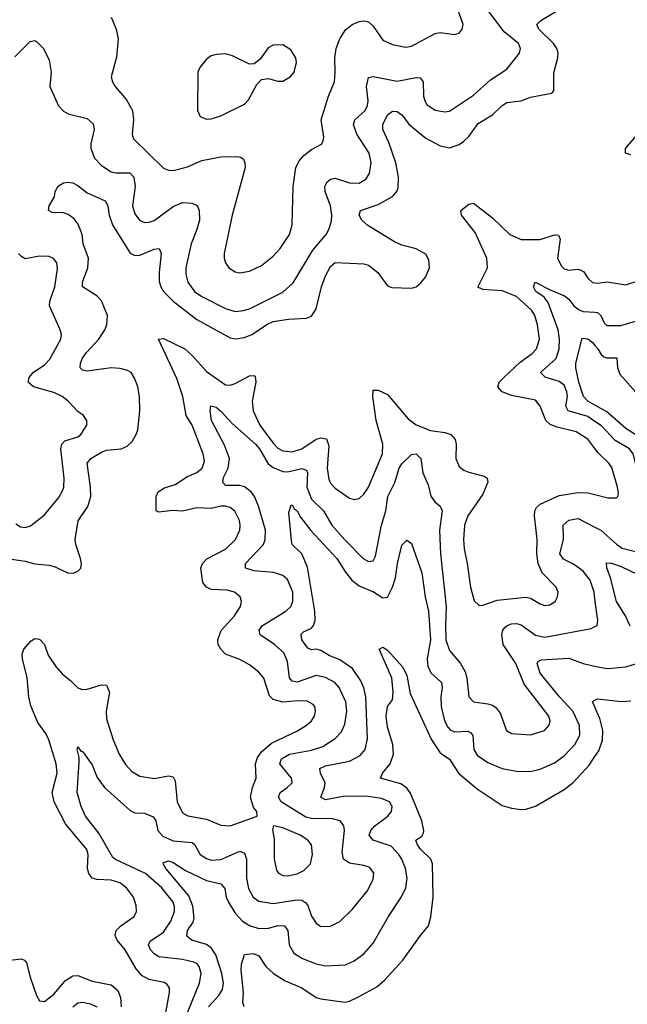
# Model space of a CAD drawing. Header units: inches. Extents: x 1843162 to 1959474, y 907081 to 1016326.
# Tile 470 of 656: x 1917586 to 1920136, y 973121 to 977250. Entities that reach past the tile are written whole.
import ezdxf

# ---------------------------------------------------------------- set-up
doc = ezdxf.new("R2010")
doc.units = ezdxf.units.IN
doc.header["$MEASUREMENT"] = 0
doc.layers.add('B9917', color=7, linetype='Continuous')
doc.layers.add('B9927', color=7, linetype='Continuous')

msp = doc.modelspace()

# ---------------------------------------------------------------- linework, layer by layer
at = {"layer": 'B9917', "color": 5}
for points, elevation in [([(1917970, 977261), (1917990.5, 977210), (1917999.1, 977170), (1917993, 977093), (1917970.3, 977010), (1917976, 976990), (1917986.9, 976970), (1918033.8, 976913.8), (1918059, 976870), (1918064.4, 976830), (1918058.4, 976770), (1918063.2, 976750), (1918190, 976627.6), (1918210, 976618.5), (1918230, 976618.2), (1918290, 976633.1), (1918350, 976659.2), (1918430, 976674.6), (1918497, 976677), (1918513.7, 976673.7), (1918524.9, 976664.9), (1918531.6, 976650), (1918532.6, 976630), (1918477.1, 976430), (1918444.4, 976270), (1918444.6, 976250), (1918450.4, 976230), (1918464.4, 976210), (1918490, 976192.2), (1918510, 976189.1), (1918550, 976195.8), (1918600.4, 976219.7), (1918650, 976258.9), (1918678.7, 976290), (1918717.8, 976350), (1918729.8, 976390), (1918733.3, 976550), (1918745.3, 976630), (1918760.6, 976659.4), (1918779.1, 976680.9), (1918810, 976705.3), (1918852, 976728), (1918859.8, 976740.3), (1918862.4, 976757.6), (1918851.4, 976830), (1918881.3, 976930), (1918906.6, 976990), (1918910.5, 977029.5), (1918908.7, 977090), (1918913.9, 977130), (1918929.5, 977170.5), (1918952.9, 977207.1), (1918981, 977230), (1919010, 977243.2), (1919030, 977245.8), (1919050, 977240.7), (1919070, 977223.1), (1919110, 977163.8), (1919150, 977145.7), (1919205, 977135), (1919230, 977138.6), (1919330, 977191.8), (1919350, 977196.5), (1919410, 977188.7), (1919430, 977193.4), (1919442.9, 977210), (1919446.3, 977230), (1919377.4, 977430)], 560), ([(1917533.4, 974990), (1917610, 974979.6), (1917650, 974968.8), (1917710, 974962.8), (1917735.8, 974955.8), (1917790, 974929.2), (1917813.2, 974930), (1917830, 974937.6), (1917842.4, 974950), (1917845.4, 974970), (1917842, 974990), (1917821.8, 975050), (1917819.8, 975070), (1917832, 975148), (1917871.7, 975208.3), (1917884.2, 975250), (1917883.7, 975290), (1917869.5, 975390.5), (1917884.8, 975410), (1917930, 975437.1), (1917950, 975445.6), (1918012, 975450), (1918037.9, 975462.1), (1918058.3, 975481.7), (1918075.4, 975510), (1918081.8, 975530), (1918090.6, 975610), (1918089.2, 975670), (1918082.1, 975710), (1918070, 975743.5), (1918054.2, 975770), (1918039.1, 975779.1), (1918007.6, 975787.6), (1917970, 975790.8), (1917870, 975776), (1917850, 975780.4), (1917840.4, 975790), (1917841.4, 975810), (1917850, 975830.2), (1917866.1, 975853.9), (1917918.1, 975910), (1917943.4, 975950), (1917951.6, 975970), (1917954.3, 976010), (1917930, 976070.6), (1917910, 976091.6), (1917849.8, 976130), (1917849.9, 976150), (1917872.5, 976210), (1917875.1, 976250), (1917853.1, 976310), (1917848.9, 976350), (1917832.3, 976392.3), (1917814.9, 976414.9), (1917790, 976433.4), (1917770, 976439.6), (1917722, 976442), (1917706.9, 976450), (1917709.8, 976470), (1917732.7, 976507.3), (1917735.8, 976530), (1917747.9, 976552.1), (1917770, 976565.7), (1917790, 976568.7), (1917810, 976565.5), (1917830, 976555.5), (1917870, 976524.4), (1917945.2, 976490), (1917956.8, 976470), (1917961.4, 976430), (1917975.1, 976390), (1918050, 976271.1), (1918070, 976261.3), (1918090, 976263), (1918150, 976287.7), (1918171.6, 976290), (1918180.2, 976270), (1918171.2, 976190), (1918172.2, 976152.2), (1918178.4, 976130), (1918190.1, 976110), (1918230.1, 976070), (1918330, 975993.5), (1918470, 975916.2), (1918491.9, 975911.9), (1918530, 975916.8), (1918559.8, 975930), (1918626.1, 975973.9), (1918650, 975984.4), (1918714.3, 975994.3), (1918790, 975998.6), (1918810, 976006.3), (1918830, 976038), (1918852.7, 976130), (1918870, 976176.5), (1918890, 976215.6), (1918910, 976232.5), (1919030, 976226.2), (1919050, 976220.2), (1919089.1, 976190), (1919130, 976134.4), (1919147.6, 976127.6), (1919230, 976124.2), (1919250, 976130.3), (1919270, 976146), (1919288.4, 976170), (1919305.6, 976210), (1919303.5, 976243.5), (1919290, 976266.3), (1919250, 976289), (1919190, 976305), (1919158.8, 976318.8), (1919047.1, 976387.1), (1919021.6, 976410), (1919010.6, 976430), (1919015.6, 976450), (1919090, 976474.6), (1919150, 976508.7), (1919168.3, 976530), (1919174.5, 976545.5), (1919176.1, 976590), (1919164, 976650), (1919134.5, 976734.5), (1919109.2, 976790), (1919109.3, 976810), (1919130, 976851.8), (1919150, 976865.9), (1919170, 976865.5), (1919190, 976851.1), (1919220.1, 976810), (1919290, 976753.6), (1919350, 976720.7), (1919390, 976712.9), (1919430, 976726.6), (1919450, 976741.3), (1919470, 976760.6), (1919510, 976815.1), (1919570, 976851.5), (1919610, 976890.1), (1919630, 976903), (1919689.9, 976910.1), (1919730, 976924.8), (1919818.6, 976941.4), (1919827.8, 976952.2), (1919827.7, 977027.7), (1919844.3, 977090), (1919845.3, 977110), (1919839.6, 977130), (1919825.8, 977150), (1919764, 977210), (1919756.1, 977230), (1919773.2, 977246.8), (1919850, 977293.2)], 520), ([(1917565.6, 977094.4), (1917630, 977158.7), (1917650, 977163.1), (1917658, 977158), (1917686.4, 977130), (1917710, 977081), (1917718, 977030), (1917713.4, 976970), (1917749.1, 976889.1), (1917770, 976867.1), (1917790, 976855.2), (1917870, 976836.1), (1917894, 976814), (1917898.3, 976790), (1917885.3, 976730), (1917885.4, 976710), (1917900.7, 976670), (1917930, 976638.9), (1917970, 976611.8), (1917990, 976607.5), (1918048, 976608), (1918064.8, 976590), (1918070.6, 976550), (1918060.1, 976470), (1918070, 976435.8), (1918089.1, 976410), (1918110, 976399.7), (1918130, 976400.9), (1918150, 976408.1), (1918230, 976467.1), (1918270, 976484), (1918310, 976481.2), (1918330.9, 976470.9), (1918339.3, 976450), (1918340.5, 976410), (1918330.1, 976370), (1918305.2, 976310), (1918283.1, 976210), (1918283.7, 976183.7), (1918291.5, 976150), (1918320.2, 976110), (1918350.2, 976090), (1918450, 976038.5), (1918490, 976026.5), (1918526, 976030), (1918550, 976037.6), (1918690, 976107.1), (1918733.3, 976146.7), (1918816.1, 976283.9), (1918872, 976350), (1918883.9, 976370), (1918894.4, 976405.6), (1918895.9, 976430), (1918889.9, 976470), (1918868, 976530), (1918867, 976550), (1918876, 976570), (1918890, 976581.2), (1918910, 976585.6), (1918970, 976565.6), (1919010, 976565), (1919038.5, 976581.5), (1919054.3, 976605.7), (1919060.5, 976650), (1919052.8, 976690), (1919000.4, 976770), (1918986.7, 976810), (1918992.5, 976830), (1919035.2, 976870), (1919046.1, 976890), (1919048.7, 976910), (1919041.8, 976970), (1919050, 977007.7), (1919070, 977012.4), (1919170, 976991.8), (1919250, 977007.5), (1919266.6, 977006.6), (1919278.6, 976990), (1919280.8, 976930), (1919285.5, 976910), (1919295, 976895), (1919330, 976871.1), (1919370, 976863.8), (1919390, 976867.2), (1919490, 976934), (1919562.2, 976997.8), (1919630, 977042.4), (1919683.5, 977110), (1919687.8, 977130), (1919679.3, 977150), (1919618.8, 977198.8), (1919550.6, 977290)], 540), ([(1920000, 975451.8), (1919970, 975490.5), (1919921.6, 975521.6), (1919841.1, 975541.1), (1919812.5, 975552.5), (1919793.3, 975570), (1919769.9, 975629.9), (1919750, 975655.3), (1919650, 975674.5), (1919611.1, 975690), (1919592.4, 975710), (1919598, 975730), (1919617.7, 975750), (1919686, 975814), (1919736.8, 975850), (1919754.4, 975870), (1919766.7, 975910), (1919759.3, 975970), (1919747, 976010), (1919734.9, 976030), (1919670, 976088.9), (1919610, 976113.5), (1919530, 976118.7), (1919508.7, 976128.7), (1919549.4, 976210), (1919546.4, 976250), (1919497.7, 976357.6), (1919439.8, 976430), (1919437.6, 976450), (1919470, 976476.1), (1919490, 976480.2), (1919570, 976419.6), (1919643.3, 976350), (1919690, 976328.9), (1919770, 976328.6), (1919830, 976348.6), (1919847.1, 976347.1), (1919854.2, 976330), (1919842.8, 976250), (1919857.9, 976217.9), (1919870, 976204.8), (1919890, 976199.5), (1919930, 976204.5), (1919940.4, 976200.4), (1919952.5, 976192.5), (1919970, 976165.8), (1919990, 976147.7), (1920000, 976146.6)], 480), ([(1917570, 975135.5), (1917590, 975122.9), (1917610, 975120.7), (1917632, 975128), (1917690, 975174), (1917750, 975246.5), (1917765.6, 975274.4), (1917771.2, 975290), (1917773, 975327), (1917759.6, 975450), (1917763.7, 975470), (1917775.5, 975484.5), (1917830, 975500.9), (1917842.4, 975510), (1917867.9, 975550), (1917868.7, 975570), (1917854, 975590), (1917830, 975606.8), (1917790.3, 975650.3), (1917764.4, 975670), (1917730, 975687), (1917644.2, 975710), (1917621.4, 975730), (1917625.8, 975750), (1917643.4, 975770), (1917690, 975802.6), (1917713.1, 975826.9), (1917758.5, 975910), (1917762, 975930), (1917756, 975950), (1917711.2, 976050), (1917712.5, 976070), (1917734.1, 976130), (1917744.9, 976204.9), (1917741.5, 976230), (1917728.1, 976248.1), (1917710, 976257.2), (1917670, 976258.4), (1917610, 976247.9), (1917595.3, 976255.3), (1917581.5, 976270)], 540), ([(1920000, 975565.3), (1919970, 975585.7), (1919887.8, 975610), (1919878.2, 975630), (1919884.1, 975670), (1919882.3, 975690), (1919870, 975717.6), (1919850, 975732.8), (1919791.5, 975751.5), (1919770.8, 975770), (1919837.3, 975830), (1919850.2, 975869.8), (1919851.6, 975910), (1919845.1, 975950), (1919803.8, 976063.8), (1919786.6, 976086.6), (1919752.3, 976110), (1919741.4, 976130), (1919748.7, 976150), (1919815.3, 976115.3), (1919872.5, 976092.5), (1919890, 976078), (1919910.9, 976050), (1919932.9, 976032.9), (1919950, 976026.9), (1920000, 976023.1)], 460), ([(1918192.6, 973047.4), (1918214.9, 973170), (1918214.2, 973190), (1918204.6, 973204.6), (1918192.6, 973212.6), (1918130, 973224.5), (1918100, 973240), (1918074.5, 973270), (1918029.2, 973350), (1917995.6, 973390), (1917986.6, 973410), (1917990.6, 973430), (1918010, 973450.1), (1918067.3, 973490), (1918076.8, 973510), (1918075.7, 973535.7), (1918064.2, 973570), (1918034, 973610), (1918006, 973630), (1917970, 973641.1), (1917910, 973644.3), (1917889.8, 973650), (1917876.2, 973670), (1917870.4, 973690), (1917874.1, 973750), (1917867.5, 973770), (1917777.9, 973877.9), (1917731, 973970), (1917722.5, 974010), (1917743.6, 974090), (1917739.7, 974130), (1917709.1, 974230), (1917696.1, 974256.1), (1917662.4, 974302.4), (1917633.1, 974373.1), (1917624.5, 974410), (1917617.3, 974490), (1917597.7, 974570), (1917596.4, 974590), (1917604, 974610), (1917634.5, 974645.5), (1917650, 974655.3), (1917670, 974652.2), (1917690, 974630.3), (1917705.8, 974585.8), (1917737.6, 974537.6), (1917765.6, 974505.6), (1917799.4, 974479.4), (1917830, 974447.7), (1917850, 974441.7), (1917870, 974443.2), (1917930, 974460.2), (1917950, 974459.5), (1917962.9, 974430), (1917949.4, 974350), (1917950, 974318.8), (1917979.1, 974230), (1918004.2, 974170), (1918030, 974126.3), (1918057.1, 974097.1), (1918090, 974077.5), (1918150, 974067.5), (1918210, 974078.6), (1918230, 974074.4), (1918238.3, 974058.3), (1918247.5, 973970), (1918270, 973924.5), (1918291.3, 973911.3), (1918370, 973897.2), (1918430, 973872.9), (1918470, 973870.2), (1918582, 973910), (1918581.3, 973930), (1918566.6, 973946.6), (1918555.2, 973990), (1918562.4, 974030), (1918578.5, 974070), (1918575.7, 974130), (1918583.5, 974156.5), (1918600.5, 974179.5), (1918643.4, 974216.6), (1918752.4, 974267.6), (1918790, 974292), (1918810.8, 974310), (1918823.5, 974330), (1918828, 974350), (1918824.5, 974370), (1918818, 974378), (1918792.5, 974392.5), (1918754, 974394), (1918690, 974387.6), (1918650, 974398.8), (1918634.6, 974414.6), (1918610, 974488.2), (1918590, 974513.3), (1918550, 974544.2), (1918510, 974567.8), (1918450, 974588.9), (1918429.9, 974609.9), (1918419.5, 974630), (1918417.3, 974650), (1918431.3, 974688.7), (1918488.1, 974750), (1918513.1, 974790), (1918517.3, 974810), (1918511.1, 974830), (1918487.6, 974850), (1918457.2, 974857.2), (1918390, 974861.1), (1918370.6, 974870.6), (1918354.2, 974890), (1918346.9, 974950), (1918354, 974970), (1918371.3, 974988.7), (1918449.9, 975030.1), (1918491.4, 975070), (1918509.8, 975110), (1918511.1, 975130), (1918509.1, 975150), (1918489, 975189), (1918470, 975204.3), (1918449.9, 975209.9), (1918430, 975209.9), (1918390, 975200.4), (1918330, 975203.3), (1918270, 975189.6), (1918228, 975192), (1918170, 975184.7), (1918158.9, 975190), (1918159.4, 975250), (1918167.8, 975270), (1918193.5, 975286.5), (1918238.6, 975301.4), (1918290, 975333.9), (1918330, 975350.8), (1918351.7, 975370), (1918361.3, 975398.7), (1918355.8, 975430), (1918310.3, 975550), (1918285.2, 975590), (1918271.2, 975670), (1918245, 975745), (1918169.2, 975910.8), (1918190, 975913.4), (1918278.7, 975870), (1918310, 975842.5), (1918370, 975774.6), (1918450, 975719.6), (1918470, 975717.8), (1918490, 975725.1), (1918550, 975756.3), (1918570, 975757.8), (1918574.4, 975754.4), (1918577.1, 975730), (1918561.6, 975650), (1918565.8, 975610), (1918594.2, 975550), (1918650, 975473.9), (1918670, 975453.1), (1918690, 975441.7), (1918730, 975437.9), (1918770, 975450.6), (1918830, 975491), (1918850, 975496.4), (1918873.1, 975493.1), (1918883.2, 975463.2), (1918876.6, 975370), (1918882.7, 975322.7), (1918890, 975306.9), (1918910, 975285), (1918970, 975243.2), (1918990, 975238), (1919010, 975242.7), (1919030, 975260.8), (1919050, 975290.3), (1919109.1, 975430), (1919110.5, 975470), (1919082.1, 975570), (1919067.6, 975670), (1919070, 975696), (1919090, 975697.1), (1919130, 975678), (1919216.3, 975576.3), (1919250, 975550.7), (1919310, 975527), (1919370, 975518.5), (1919395.6, 975510), (1919412.9, 975490), (1919417.1, 975470), (1919415.5, 975410), (1919430, 975377), (1919450, 975360.8), (1919470, 975352.4), (1919535.6, 975335.6), (1919547, 975327), (1919550.2, 975310.2), (1919530, 975260.8), (1919466, 975170), (1919452.1, 975130), (1919448.4, 975070), (1919451.2, 975031.2), (1919464.2, 974970), (1919477.3, 974870), (1919493.7, 974813.7), (1919513.7, 974793.7), (1919530, 974794.9), (1919590, 974815.3), (1919710, 974828.3), (1919730, 974824.2), (1919770, 974800.2), (1919790, 974793.6), (1919810, 974796.5), (1919832.4, 974810), (1919843.1, 974830), (1919844.8, 974850), (1919837.3, 974870), (1919779, 974930), (1919761.1, 974970), (1919755.8, 975010), (1919757.5, 975070), (1919746.7, 975170), (1919748.2, 975190), (1919755.1, 975204.9), (1919770, 975218.5), (1919850, 975255), (1919930, 975267.9), (1919970, 975265.9), (1920000, 975258.7)], 480), ([(1920000, 975633.7), (1919970.6, 975650), (1919951.4, 975670), (1919932.1, 975730), (1919919.6, 975790), (1919919.3, 975810), (1919945.8, 975914.2), (1919970, 975912.4), (1919990, 975895.8), (1920000, 975884.3)], 440), ([(1918292, 973090), (1918340.5, 973210), (1918347.2, 973250), (1918339.1, 973279.1), (1918330.8, 973290.8), (1918317.4, 973297.4), (1918269.1, 973309.1), (1918170, 973320.7), (1918150, 973332.6), (1918135.2, 973350), (1918127.4, 973370), (1918134.4, 973385.6), (1918190, 973423.9), (1918220.4, 973470), (1918235.4, 973510), (1918236.1, 973530), (1918230.4, 973550), (1918182.9, 973610), (1918114.2, 973670), (1917988.1, 973728.1), (1917977.3, 973737.3), (1917918.4, 973838.4), (1917862.5, 973910), (1917844.7, 973950), (1917827.5, 974010), (1917836.4, 974136.4), (1917836.2, 974156.2), (1917827.1, 974190), (1917830, 974201), (1917842.5, 974182.5), (1917850, 974182), (1917890, 974125.8), (1917912, 974072), (1917942.5, 974030), (1918050, 973934.2), (1918070, 973924.7), (1918110, 973923.2), (1918146.8, 973906.8), (1918157.2, 973890), (1918166, 973850), (1918186.4, 973826.4), (1918230, 973806.3), (1918310, 973799.1), (1918321.5, 973790), (1918343.8, 973750), (1918370, 973732.7), (1918390, 973725.8), (1918430, 973728.6), (1918510, 973763), (1918530, 973755.2), (1918538.1, 973730), (1918538.2, 973650), (1918546.9, 973606.9), (1918565.8, 973570), (1918590, 973553.9), (1918650, 973543.8), (1918750, 973559), (1918770, 973557.3), (1918787.1, 973547.1), (1918795.5, 973535.5), (1918811.2, 973491.2), (1918830, 973462), (1918850, 973448.1), (1918890, 973448.3), (1918930, 973469.1), (1918981.6, 973518.4), (1919044.8, 973595.2), (1919070, 973644.9), (1919071.7, 973671.7), (1919055.1, 973695.1), (1919030, 973703.9), (1918970, 973712.7), (1918944.6, 973730), (1918938.8, 973758.8), (1918949.1, 973850), (1918946.8, 973870), (1918931.3, 973890), (1918898.3, 973898.3), (1918810, 973900.6), (1918786.3, 973906.3), (1918683.9, 973970), (1918672.1, 973990), (1918678.5, 974010), (1918708.7, 974030), (1918728.9, 974050), (1918727.4, 974070), (1918677.4, 974130), (1918684.7, 974150), (1918718.3, 974170), (1918810, 974187.5), (1918857.5, 974202.5), (1918910, 974235.3), (1918936.1, 974263.9), (1918950, 974295.8), (1918958.2, 974350), (1918955.2, 974390), (1918927.1, 974450), (1918908.1, 974470), (1918870, 974491.6), (1918830, 974500.4), (1918750, 974472.3), (1918730, 974475.8), (1918718.4, 974490), (1918710, 974558.4), (1918695, 974595), (1918655.5, 974630), (1918595.8, 974670), (1918591.5, 974690), (1918604.8, 974710), (1918702.8, 974770), (1918724.5, 974790), (1918732.5, 974810), (1918731.7, 974850), (1918710, 974902.4), (1918690, 974919.9), (1918651.6, 974931.6), (1918570, 974938.5), (1918534.3, 974950), (1918534, 974970), (1918609.3, 975050), (1918616.9, 975070), (1918617, 975110), (1918588.7, 975210), (1918571.6, 975250), (1918557.5, 975270), (1918530, 975290.9), (1918510, 975297.2), (1918450, 975296.8), (1918438.3, 975310), (1918441.5, 975330), (1918460.5, 975370), (1918466.3, 975410), (1918446.1, 975466.1), (1918390.9, 975570), (1918385.6, 975610), (1918388.5, 975631.5), (1918410, 975625.3), (1918430, 975608.9), (1918477.3, 975557.3), (1918575.8, 975470), (1918592.8, 975450), (1918628.3, 975388.3), (1918650, 975371.7), (1918690, 975354.9), (1918710, 975353.8), (1918770, 975367.8), (1918790, 975361.7), (1918793.7, 975350), (1918790.9, 975290), (1918810, 975240.1), (1918861, 975190), (1918896.4, 975130), (1918950, 975068.6), (1919027.3, 974990), (1919050, 974977.6), (1919070, 974981.5), (1919079.6, 975000.4), (1919104.5, 975130), (1919122.2, 975190), (1919130.4, 975250), (1919160.9, 975310), (1919178.7, 975370), (1919190, 975387.5), (1919230, 975427.1), (1919250, 975429.1), (1919270, 975410.2), (1919278.4, 975350), (1919299.6, 975299.6), (1919311.6, 975251.6), (1919327.7, 975227.7), (1919350.8, 975210.8), (1919359.2, 975190), (1919348.2, 975110), (1919351.9, 975010), (1919376, 974790), (1919372.1, 974710), (1919374.8, 974650), (1919390, 974604.4), (1919436.1, 974550), (1919454.9, 974514.9), (1919461.6, 974490), (1919470.1, 974410.1), (1919490, 974389.3), (1919550, 974381.6), (1919570, 974375.8), (1919585, 974365), (1919602, 974342), (1919628.1, 974270), (1919650, 974256.2), (1919730, 974251), (1919787.6, 974270), (1919808, 974292), (1919812.4, 974310), (1919806.2, 974330), (1919703.1, 974463.1), (1919667.3, 974550), (1919615.3, 974630), (1919609.3, 974670), (1919613.8, 974690), (1919620.7, 974699.3), (1919631, 974709), (1919650, 974716.2), (1919670, 974717.8), (1919690, 974712.1), (1919750, 974669), (1919790, 974660.7), (1919983.5, 974696.5), (1920000, 974705.2)], 460), ([(1918378.3, 973110), (1918422.3, 973157.7), (1918436.8, 973183.2), (1918441.1, 973210), (1918433.9, 973250), (1918409, 973329), (1918390, 973358.2), (1918370, 973371.8), (1918308.3, 973390), (1918287.3, 973407.3), (1918289.9, 973430), (1918313.7, 973466.3), (1918318.3, 973481.7), (1918313.4, 973533.4), (1918296.1, 973576.1), (1918199.9, 973690), (1918187.8, 973710), (1918190, 973715.5), (1918210, 973722.2), (1918230, 973715.7), (1918282.5, 973682.5), (1918370, 973640.9), (1918430, 973626.8), (1918446.5, 973606.5), (1918453.3, 973570), (1918462.7, 973550), (1918490, 973503.5), (1918521.2, 973470), (1918550, 973452.2), (1918590, 973439.3), (1918630, 973441), (1918671.2, 973451.2), (1918697.4, 973450), (1918711.3, 973431.3), (1918717.2, 973370), (1918736, 973336), (1918772.7, 973312.7), (1918830, 973291.5), (1918870, 973283), (1918953.2, 973286.8), (1918990, 973303.2), (1919030, 973332.4), (1919070, 973376.9), (1919134.2, 973490), (1919188.4, 973571.6), (1919206.4, 973610), (1919212.1, 973650), (1919205.3, 973690), (1919189.9, 973730), (1919176.7, 973750), (1919144.4, 973784.4), (1919069.7, 973810), (1919052.2, 973830), (1919059.3, 973850), (1919075.8, 973870), (1919131.4, 973910), (1919146.8, 973930), (1919149, 973950), (1919137.4, 973970), (1919104.3, 973984.3), (1919050, 973992.7), (1918950, 973993.8), (1918870, 973979.2), (1918849.9, 973989.9), (1918865.6, 974030), (1918868.3, 974050), (1918847.8, 974090), (1918845.6, 974110), (1918870, 974120.9), (1918970, 974140.6), (1919015, 974165), (1919035.6, 974190), (1919045.1, 974234.9), (1919038.9, 974410), (1919030, 974448.4), (1919017.1, 974477.1), (1918982.2, 974530), (1918930, 974565.8), (1918884.1, 974584.1), (1918850, 974605.1), (1918830, 974610.4), (1918810, 974608.2), (1918795.1, 974615.1), (1918770.5, 974650), (1918766.6, 974673.4), (1918776.9, 974683.1), (1918810, 974699.2), (1918818.9, 974710), (1918825.7, 974730), (1918824.5, 974770), (1918793.7, 974953.7), (1918769.9, 975009.9), (1918730, 975049.7), (1918726.1, 975066.1), (1918715.9, 975184.1), (1918725.8, 975214.2), (1918730, 975216.3), (1918738.5, 975198.5), (1918750, 975190.3), (1918764.3, 975164.3), (1918807.4, 975107.4), (1918916.7, 974990), (1918952.7, 974932.7), (1918980.3, 974900.3), (1919010, 974875.9), (1919070.4, 974850.4), (1919110, 974825.6), (1919130, 974829.1), (1919150, 974870.3), (1919162.5, 974910), (1919171.4, 974970), (1919190, 975046.8), (1919210, 975068), (1919230, 975053), (1919273.7, 974930), (1919286.8, 974830), (1919301.2, 974770), (1919310, 974650), (1919296.2, 974570), (1919298.5, 974538.5), (1919311.8, 974511.8), (1919356.4, 974470), (1919359.1, 974450), (1919353.8, 974410), (1919354.9, 974370), (1919369.1, 974310), (1919382.8, 974282.8), (1919391.7, 974271.7), (1919410, 974263.9), (1919465.9, 974265.9), (1919479.5, 974259.5), (1919488, 974248), (1919492.2, 974190), (1919505.8, 974165.8), (1919550, 974135.5), (1919610, 974110.2), (1919670, 974098.5), (1919730, 974098), (1919770, 974106.6), (1919830, 974134.1), (1919870, 974163.5), (1919916.1, 974210), (1919936.6, 974250), (1919935.5, 974290), (1919907.2, 974350), (1919850.4, 974410), (1919769.5, 974510), (1919756.8, 974550), (1919761.2, 974558.8), (1919773.6, 974566.4), (1919890, 974572.7), (1919950.1, 974550.1), (1920000, 974539.8)], 440), ([(1920000, 974819.5), (1919996, 974850), (1919980.4, 974900.4), (1919950, 974936.9), (1919910, 974967.2), (1919867.3, 974987.3), (1919852.4, 975010), (1919867.7, 975070), (1919866, 975130), (1919890, 975151.8), (1919930, 975159), (1920000, 975122.5)], 460), ([(1918528.8, 973110), (1918523.2, 973130), (1918526, 973170), (1918515.8, 973264.2), (1918517.6, 973290), (1918529.7, 973330.3), (1918566.2, 973333.8), (1918590, 973324.6), (1918619.2, 973279.2), (1918650.5, 973250.5), (1918700.2, 973220.2), (1918770, 973190.8), (1918830, 973150.1), (1918850, 973143.7), (1918950, 973130.8), (1918970, 973134.6), (1919008, 973152), (1919084.9, 973195.1), (1919117.5, 973222.5), (1919194.2, 973305.8), (1919267.9, 973410), (1919302, 973450), (1919311.7, 973488.3), (1919320.9, 973570), (1919317.7, 973710), (1919311.6, 973730), (1919269.9, 973770), (1919255.4, 973790), (1919248, 973810), (1919273.1, 973826.9), (1919280.3, 973839.7), (1919282.1, 973850), (1919274.1, 973890), (1919226.3, 974006.3), (1919210, 974028.2), (1919185.1, 974045.1), (1919100.5, 974070), (1919108.7, 974090), (1919141, 974130), (1919154.4, 974170), (1919151.9, 974210), (1919130, 974283.7), (1919124, 974330), (1919129.8, 974370.2), (1919150, 974398), (1919153.7, 974430), (1919147.1, 974490), (1919094.5, 974610), (1919110, 974618.3), (1919130, 974606), (1919194.4, 974534.4), (1919210, 974500.5), (1919224.1, 974424.1), (1919314.6, 974230), (1919350, 974175.5), (1919390, 974149.2), (1919428.7, 974088.7), (1919505.1, 974025.1), (1919610, 973954.8), (1919650, 973943), (1919690, 973937.6), (1919710, 973939), (1919750, 973951.8), (1919870, 974022.3), (1919908.3, 974051.7), (1919975.9, 974124.1), (1920000, 974160)], 420), ([(1920000, 974367.2), (1919990, 974390.6), (1920000, 974396.3)], 420), ([(1917535.5, 973304.5), (1917592.5, 973312.5), (1917606.8, 973306.8), (1917614.9, 973294.9), (1917630, 973234.9), (1917657.4, 973157.4), (1917670, 973136), (1917690, 973132.3), (1917730, 973163.2), (1917778.9, 973221.1), (1917810, 973240.1), (1917830, 973241.9), (1917890, 973218), (1917970, 973202.5), (1917998.5, 973178.5), (1918009.6, 973150), (1918011.8, 973110)], 480), ([(1917810, 973110.1), (1917830, 973127.3), (1917850, 973129.6), (1917883.8, 973123.8), (1917910.5, 973110.5)], 460)]:
    msp.add_lwpolyline(points, dxfattribs=dict(at, elevation=elevation))
for points, elevation in [([(1918690, 977144.5), (1918650, 977142.7), (1918628.3, 977131.7), (1918595.2, 977084.8), (1918570, 977065.2), (1918550, 977063.7), (1918479.3, 977099.3), (1918450, 977107.2), (1918410, 977104.5), (1918390, 977098), (1918370, 977084.7), (1918341.7, 977050), (1918333.4, 977030), (1918332.4, 976870), (1918344.2, 976844.2), (1918370, 976832.7), (1918390, 976834), (1918430, 976847.4), (1918530, 976895.8), (1918546, 976914), (1918581.1, 976978.9), (1918601.3, 976998.7), (1918630, 977003), (1918670, 976992.4), (1918690, 976992.4), (1918720.7, 977010), (1918737.4, 977030), (1918748.2, 977070), (1918744.7, 977090), (1918723.5, 977123.5)], 580), ([(1918650.8, 973869.2), (1918647.1, 973852.9), (1918654.4, 973814.4), (1918654.3, 973730), (1918663.6, 973683.6), (1918671.5, 973671.5), (1918690, 973661.8), (1918710, 973660.5), (1918750, 973668.7), (1918777.9, 973682.1), (1918806, 973710), (1918815, 973750), (1918810.7, 973790), (1918795.3, 973810), (1918763.5, 973830), (1918690, 973860.8)], 480)]:
    msp.add_lwpolyline(points, close=True, dxfattribs=dict(at, elevation=elevation))
at = {"layer": 'B9927', "color": 5}
for points, elevation in [([(1920150, 976683.4), (1920128.5, 976690), (1920127.3, 976710), (1920230.5, 976830)], 480), ([(1920000, 976146.6), (1920010, 976145.5), (1920050.8, 976150.8), (1920130, 976137.7), (1920190, 976158)], 480), ([(1920000, 976023.1), (1920010, 976022.3), (1920024.3, 976010), (1920038.8, 975978.8), (1920050, 975967.8), (1920108.1, 975968.1), (1920170, 975986.5)], 460), ([(1920000, 975884.3), (1920012.5, 975870), (1920025.6, 975845.6), (1920036.6, 975836.6), (1920050, 975831.9), (1920092.3, 975832.3), (1920094.2, 975790), (1920103.6, 975763.6), (1920170.1, 975690)], 440), ([(1920201.2, 975490), (1920130, 975535.5), (1920050, 975605.8), (1920000, 975633.7)], 440), ([(1920000, 975122.5), (1920023.9, 975110), (1920090, 975050.8), (1920114.5, 975034.5), (1920170, 975020.1), (1920234.2, 975025.8), (1920277.1, 975042.9), (1920297.8, 975062.2), (1920310, 975081.1), (1920331.7, 975148.3), (1920340.4, 975230), (1920337.4, 975250), (1920324.1, 975270), (1920290, 975288), (1920230, 975307.9), (1920192.6, 975332.6), (1920178.9, 975358.9), (1920159.9, 975430), (1920144.7, 975450), (1920085.2, 975485.2), (1920026.9, 975546.9), (1920000, 975565.3)], 460), ([(1920000, 975258.7), (1920054.3, 975245.7), (1920090, 975245.5), (1920096, 975250), (1920098.6, 975261.4), (1920095.1, 975290), (1920070, 975372.3), (1920058.6, 975390), (1920013.9, 975433.9), (1920000, 975451.8)], 480), ([(1920147.5, 974707.5), (1920127.7, 974750), (1920090.5, 974810.5), (1920065.2, 974910), (1920049, 974951), (1920047.7, 974972.3), (1920069.1, 974970.9), (1920110, 974956.9), (1920212.1, 974907.9)], 440), ([(1920000, 974705.2), (1920009.7, 974710.3), (1920011.9, 974730), (1920000, 974819.5)], 460), ([(1920000, 974539.8), (1920050, 974529.4), (1920070.2, 974530.2), (1920130, 974536.1), (1920170, 974548.6)], 440), ([(1920000, 974396.3), (1920010, 974402), (1920110, 974391.5), (1920150, 974393.5)], 420), ([(1920000, 974160), (1920016.1, 974183.9), (1920030.9, 974229.1), (1920032.2, 974270), (1920020.1, 974320.1), (1920000, 974367.2)], 420)]:
    msp.add_lwpolyline(points, dxfattribs=dict(at, elevation=elevation))

doc.saveas('drawing.dxf')
